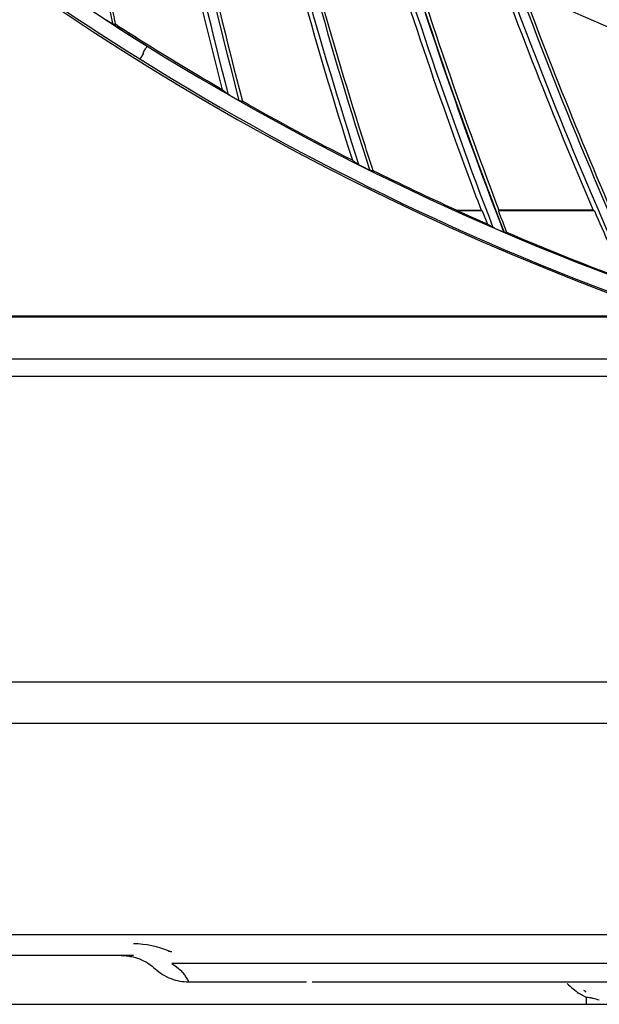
# Model space of a CAD drawing. Header units: centimetres. Extents: x 8435 to 34224, y 15581 to 23928.
# Tile 541 of 656: x 14693 to 14700, y 23849 to 23861. Entities that reach past the tile are written whole.
import ezdxf

# ---------------------------------------------------------------- set-up
doc = ezdxf.new("R2010")
doc.units = ezdxf.units.CM
doc.header["$LTSCALE"] = 0.2
doc.layers.add('1', color=7, linetype='Continuous', true_color=0xffffff)

# ---------------------------------------------------------------- blocks, each defined once
blk = doc.blocks.new('A$C992146fe')
at = {"linetype": 'Continuous'}
for p, q in [((630.378, 255.712), (504.661, 255.712)), ((506.125, 254.703), (630.378, 254.703)), ((630.378, 249.507), (521.32, 249.507)), ((532.873, 249.106), (532.921, 249.1)), ((532.015, 248.999), (523.723, 248.999)), ((532.96, 248.814), (550.502, 248.814)), ((533.369, 248.35), (536.128, 248.35)), ((536.398, 248.35), (545.586, 248.35)), ((543.131, 247.799), (543.131, 247.969)), ((543.131, 247.799), (526.117, 247.799))]:
    blk.add_line(p, q, dxfattribs=at)
blk.add_ellipse((542.13, 250.492), major_axis=(-2.928, 3.325), ratio=0.263871, start_param=2.035786, end_param=2.134437, dxfattribs=at)
for points in [[(532.015, 249.292), (532.322, 249.292), (532.619, 249.227), (532.88, 249.113)], [(532.96, 248.804), (533.191, 248.653), (533.291, 248.502), (533.369, 248.351)], [(533.607, 248.351), (534.492, 248.351), (535.377, 248.35), (536.263, 248.35)], [(536.263, 248.35), (536.263, 248.35), (536.263, 248.35), (536.263, 248.35)], [(536.263, 248.35), (536.263, 248.35), (536.263, 248.35), (536.263, 248.35)], [(543.064, 248.151), (543.082, 248.135), (543.101, 248.12), (543.119, 248.104)], [(543.01, 248.031), (542.991, 248.042), (542.972, 248.052), (542.952, 248.062)], [(543.131, 247.969), (543.09, 247.988), (543.049, 248.009), (543.01, 248.031)]]:
    blk.add_open_spline(points, degree=3, dxfattribs=at)
for points, degree, knots in [([(532.88, 249.113), (532.897, 249.106), (532.915, 249.101), (532.943, 249.097), (532.951, 249.097), (532.96, 249.097)], 3, [0, 0, 0, 0, 0.693572, 0.693572, 1, 1, 1, 1]), ([(531.713, 248.999), (531.74, 248.999), (531.796, 248.998), (531.899, 248.987), (532.049, 248.957), (532.218, 248.896), (532.395, 248.802), (532.497, 248.717), (532.548, 248.674)], 3, [0, 0, 0, 0, 0.059137, 0.12443, 0.250943, 0.500291, 0.749987, 1, 1, 1, 1]), ([(532.548, 248.674), (532.608, 248.625), (532.725, 248.526), (532.933, 248.426), (533.149, 248.362), (533.297, 248.354), (533.369, 248.351)], 3, [0, 0, 0, 0, 0.256929, 0.511963, 0.760875, 1, 1, 1, 1]), ([(543.449, 247.9), (543.397, 247.917), (543.318, 247.942), (543.211, 247.961), (543.156, 247.967), (543.131, 247.969)], 3, [0, 0, 0, 0, 0.499944, 0.762876, 1, 1, 1, 1]), ([(545.364, 247.799), (544.891, 247.799), (544.241, 247.799), (544.069, 247.799), (544.016, 247.799), (543.931, 247.799), (543.846, 247.799), (543.753, 247.799), (543.68, 247.799), (543.629, 247.799), (543.543, 247.799), (543.439, 247.799), (543.407, 247.799), (543.246, 247.799), (543.131, 247.799)], 2, [0, 0, 0, 0.5, 0.5, 0.6, 0.6, 0.675, 0.675, 0.75, 0.75, 0.8125, 0.8125, 0.875, 0.875, 1, 1, 1])]:
    blk.add_open_spline(points, degree=degree, knots=knots, dxfattribs=at)
at = {"layer": '1', "color": 0, "linetype": 'Continuous'}
for p, q in [((532.25, 271.137), (532.269, 271.194)), ((540.577, 267.287), (539.963, 267.287)), ((543.328, 267.287), (540.975, 267.287)), ((543.3, 267.301), (540.984, 267.301)), ((545.248, 264.699), (515.657, 264.699)), ((545.329, 264.669), (515.657, 264.669)), ((617.657, 263.645), (515.657, 263.645)), ((515.657, 263.222), (617.657, 263.222))]:
    blk.add_line(p, q, dxfattribs=at)
at = {"layer": '1', "color": 0, "linetype": 'Continuous', "extrusion": (0, 0, -1)}
for radius in [59.146, 58.16, 57.606, 57.6]:
    blk.add_circle((-566.677, 326.301), radius, dxfattribs=at)
at = {"layer": '1', "color": 0, "linetype": 'Continuous'}
for centre, radius, start, end in [((566.657, 326.301), 65.216, 203.94849, 250.83515), ((566.657, 326.301), 64.8, 216.87256, 238.03345), ((566.657, 326.301), 64.796, 216.87287, 238.03314), ((566.657, 326.301), 65.162, 216.85994, 238.04608), ((644.934, 294.911), 115.75, 186.86825, 191.47627), ((646.571, 299.35), 115.75, 190.08223, 194.69055), ((646.571, 299.35), 115.674, 190.137, 194.71151), ((647.956, 303.873), 115.75, 193.29627, 197.90484), ((649.086, 308.467), 115.962, 196.40173, 201.01724), ((649.086, 308.467), 115.759, 196.50552, 201.11561), ((649.086, 308.467), 115.75, 196.51056, 201.11913), ((649.956, 313.117), 115.75, 199.72495, 204.33657), ((649.086, 308.467), 116.06, 200.78217, 200.95588), ((649.956, 313.117), 116.06, 203.2585, 204.17017)]:
    blk.add_arc(centre, radius, start, end, dxfattribs=at)
at = {"layer": '1', "color": 0, "linetype": 'Continuous', "extrusion": (0, 0, -1)}
for centre, radius, start, end in [((-646.571, 299.35), 115.962, 345.41124, 350.02654), ((-647.956, 303.873), 115.962, 342.19696, 346.8125), ((-649.956, 313.117), 115.962, 335.75818, 340.38386), ((-566.657, 326.301), 64.766, 302.12706, 302.7919), ((-566.657, 326.301), 64.766, 300.08056, 302.12706), ((-566.657, 326.301), 64.766, 296.86627, 299.57761), ((-647.956, 303.873), 115.674, 342.07421, 342.48561), ((-566.657, 326.301), 64.771, 293.6235, 294.3391), ((-649.086, 308.467), 115.688, 338.86379, 339.14791), ((-566.657, 326.301), 64.771, 290.40922, 293.16273)]:
    blk.add_arc(centre, radius, start, end, dxfattribs=at)
at = {"layer": '1', "color": 0, "linetype": 'Continuous'}
for centre, major_axis, ratio, start_param, end_param in [((566.622, 326.313), (-61.402, 20.68), 1, 1.338302, 1.58184), ((566.776, 326.261), (-61.781, 20.808), 0.999998, 1.336093, 1.561262), ((566.909, 311.228), (2.277, 52.118), 0.952084, 2.613566, 2.614064)]:
    blk.add_ellipse(centre, major_axis=major_axis, ratio=ratio, start_param=start_param, end_param=end_param, dxfattribs=at)
for points, knots in [([(624.857, 326.301), (624.857, 328.223), (624.762, 330.138), (624.383, 333.958), (624.098, 335.86), (622.977, 341.462), (621.873, 345.087), (619.685, 350.361), (618.862, 352.1), (617.053, 355.475), (616.072, 357.106), (612.907, 361.834), (610.5, 364.768), (606.433, 368.83), (605.008, 370.119), (602.065, 372.53), (600.541, 373.658), (597.389, 375.762), (595.761, 376.737), (592.4, 378.533), (590.656, 379.357), (585.357, 381.547), (581.728, 382.644), (574.279, 384.124), (570.423, 384.503), (562.822, 384.498), (559.05, 384.127), (553.436, 383.011), (551.564, 382.542), (547.912, 381.432), (546.124, 380.791), (540.872, 378.614), (537.512, 376.823), (531.127, 372.556), (528.194, 370.144), (524.172, 366.123), (522.894, 364.715), (520.468, 361.762), (519.32, 360.213), (516.144, 355.459), (514.358, 352.117), (512.171, 346.846), (511.523, 345.038), (510.409, 341.37), (509.947, 339.523), (508.836, 333.94), (508.46, 330.166), (508.456, 324.423), (508.55, 322.501), (508.923, 318.712), (509.201, 316.836), (509.938, 313.119), (510.397, 311.278), (511.5, 307.633), (512.147, 305.818), (514.341, 300.515), (516.129, 297.171), (519.287, 292.434), (520.42, 290.902), (522.851, 287.935), (524.139, 286.513), (528.17, 282.478), (531.097, 280.071), (535.849, 276.887), (537.503, 275.893), (540.87, 274.09), (542.588, 273.277), (547.839, 271.097), (551.472, 269.985), (559.009, 268.478), (562.79, 268.106), (568.476, 268.098), (570.374, 268.188), (574.175, 268.557), (576.084, 268.838), (581.697, 269.948), (585.325, 271.045), (590.597, 273.218), (592.332, 274.034), (595.718, 275.839), (597.353, 276.817), (602.091, 279.975), (605.028, 282.374), (609.092, 286.424), (610.388, 287.85), (612.809, 290.791), (613.941, 292.314), (616.051, 295.461), (617.029, 297.086), (618.83, 300.439), (619.656, 302.175), (621.864, 307.483), (622.973, 311.125), (624.099, 316.741), (624.384, 318.646), (624.762, 322.463), (624.857, 324.379), (624.857, 326.301)], [0, 0, 0, 0, 0.015625, 0.015625, 0.03125, 0.03125, 0.0625, 0.0625, 0.078125, 0.078125, 0.09375, 0.09375, 0.125, 0.125, 0.140625, 0.140625, 0.15625, 0.15625, 0.171875, 0.171875, 0.1875, 0.1875, 0.21875, 0.21875, 0.25, 0.25, 0.28125, 0.28125, 0.296875, 0.296875, 0.3125, 0.3125, 0.34375, 0.34375, 0.375, 0.375, 0.390625, 0.390625, 0.40625, 0.40625, 0.4375, 0.4375, 0.453125, 0.453125, 0.46875, 0.46875, 0.5, 0.5, 0.515625, 0.515625, 0.53125, 0.53125, 0.546875, 0.546875, 0.5625, 0.5625, 0.59375, 0.59375, 0.609375, 0.609375, 0.625, 0.625, 0.65625, 0.65625, 0.671875, 0.671875, 0.6875, 0.6875, 0.71875, 0.71875, 0.75, 0.75, 0.765625, 0.765625, 0.78125, 0.78125, 0.8125, 0.8125, 0.828125, 0.828125, 0.84375, 0.84375, 0.875, 0.875, 0.890625, 0.890625, 0.90625, 0.90625, 0.921875, 0.921875, 0.9375, 0.9375, 0.96875, 0.96875, 0.984375, 0.984375, 1, 1, 1, 1]), ([(624.457, 326.301), (624.457, 324.392), (624.363, 322.49), (623.987, 318.698), (623.704, 316.807), (622.586, 311.229), (621.485, 307.612), (619.292, 302.341), (618.472, 300.616), (616.683, 297.287), (615.712, 295.673), (613.616, 292.547), (612.491, 291.035), (610.088, 288.114), (608.801, 286.698), (604.764, 282.676), (601.848, 280.293), (597.142, 277.157), (595.518, 276.185), (592.155, 274.394), (590.433, 273.583), (585.196, 271.424), (581.593, 270.335), (576.02, 269.233), (574.124, 268.954), (570.349, 268.587), (568.464, 268.498), (562.817, 268.506), (559.061, 268.875), (551.576, 270.373), (547.969, 271.476), (542.753, 273.642), (541.048, 274.449), (537.703, 276.24), (536.061, 277.227), (531.341, 280.388), (528.434, 282.779), (524.431, 286.787), (523.152, 288.199), (520.738, 291.145), (519.613, 292.667), (516.476, 297.371), (514.701, 300.693), (512.522, 305.959), (511.879, 307.761), (510.784, 311.382), (510.328, 313.21), (509.596, 316.901), (509.32, 318.764), (508.95, 322.527), (508.856, 324.436), (508.86, 330.139), (509.234, 333.888), (510.337, 339.432), (510.796, 341.267), (511.902, 344.909), (512.546, 346.705), (514.717, 351.939), (516.491, 355.258), (519.645, 359.98), (520.786, 361.518), (523.195, 364.451), (524.464, 365.849), (528.459, 369.842), (531.371, 372.238), (537.713, 376.476), (541.049, 378.255), (546.265, 380.417), (548.041, 381.053), (551.667, 382.155), (553.527, 382.621), (559.102, 383.73), (562.848, 384.098), (570.397, 384.103), (574.227, 383.727), (581.624, 382.256), (585.229, 381.167), (590.491, 378.992), (592.223, 378.174), (595.561, 376.39), (597.178, 375.422), (600.308, 373.333), (601.822, 372.212), (604.745, 369.818), (606.16, 368.538), (610.199, 364.503), (612.589, 361.59), (615.733, 356.894), (616.707, 355.275), (618.503, 351.923), (619.321, 350.195), (621.494, 344.958), (622.59, 341.358), (623.704, 335.794), (623.987, 333.905), (624.363, 330.112), (624.457, 328.209), (624.457, 326.301)], [0, 0, 0, 0, 0.015625, 0.015625, 0.03125, 0.03125, 0.0625, 0.0625, 0.078125, 0.078125, 0.09375, 0.09375, 0.109375, 0.109375, 0.125, 0.125, 0.15625, 0.15625, 0.171875, 0.171875, 0.1875, 0.1875, 0.21875, 0.21875, 0.234375, 0.234375, 0.25, 0.25, 0.28125, 0.28125, 0.3125, 0.3125, 0.328125, 0.328125, 0.34375, 0.34375, 0.375, 0.375, 0.390625, 0.390625, 0.40625, 0.40625, 0.4375, 0.4375, 0.453125, 0.453125, 0.46875, 0.46875, 0.484375, 0.484375, 0.5, 0.5, 0.53125, 0.53125, 0.546875, 0.546875, 0.5625, 0.5625, 0.59375, 0.59375, 0.609375, 0.609375, 0.625, 0.625, 0.65625, 0.65625, 0.6875, 0.6875, 0.703125, 0.703125, 0.71875, 0.71875, 0.75, 0.75, 0.78125, 0.78125, 0.8125, 0.8125, 0.828125, 0.828125, 0.84375, 0.84375, 0.859375, 0.859375, 0.875, 0.875, 0.90625, 0.90625, 0.921875, 0.921875, 0.9375, 0.9375, 0.96875, 0.96875, 0.984375, 0.984375, 1, 1, 1, 1]), ([(533.428, 273.4), (533.549, 272.874), (533.673, 272.349), (533.929, 271.301), (534.06, 270.778), (534.195, 270.257)], [0, 0, 0, 0, 0.5, 0.5, 1, 1, 1, 1]), ([(531.346, 271.977), (531.348, 271.976), (531.35, 271.974), (531.354, 271.972), (531.355, 271.971), (531.357, 271.97), (531.358, 271.969), (531.36, 271.968), (531.362, 271.967), (531.364, 271.965), (531.365, 271.965), (531.367, 271.963), (531.368, 271.963), (531.37, 271.961), (531.372, 271.96), (531.373, 271.96)], [0, 0, 0, 0, 0.25, 0.25, 0.375, 0.375, 0.5, 0.5, 0.625, 0.625, 0.75, 0.75, 0.875, 0.875, 1, 1, 1, 1]), ([(531.373, 271.96), (531.381, 271.954), (531.39, 271.948), (531.417, 271.931), (531.436, 271.919), (531.461, 271.903), (531.47, 271.898), (531.483, 271.89), (531.488, 271.887), (531.495, 271.883), (531.497, 271.882), (531.498, 271.882), (531.498, 271.882), (531.498, 271.882)], [0, 0, 0, 0, 0.166762, 0.166762, 0.514897, 0.514897, 0.710157, 0.710157, 0.865772, 0.865772, 0.997218, 0.997218, 1, 1, 1, 1]), ([(532.27, 271.195), (532.279, 271.21), (532.289, 271.225), (532.306, 271.254), (532.315, 271.268), (532.329, 271.292), (532.336, 271.302), (532.345, 271.318), (532.349, 271.324), (532.352, 271.329), (532.352, 271.33), (532.352, 271.331), (532.352, 271.331), (532.352, 271.331)], [0, 0, 0, 0, 0.219247, 0.219247, 0.438494, 0.438494, 0.657746, 0.657746, 0.877011, 0.877011, 0.968473, 0.968473, 1, 1, 1, 1]), ([(532.25, 271.136), (532.24, 271.121), (532.231, 271.106), (532.213, 271.077), (532.204, 271.063), (532.189, 271.04), (532.182, 271.03), (532.172, 271.014), (532.168, 271.008), (532.165, 271.004), (532.165, 271.003), (532.164, 271.002), (532.164, 271.002), (532.164, 271.002)], [0, 0, 0, 0, 0.227477, 0.227477, 0.454954, 0.454954, 0.682438, 0.682438, 0.909935, 0.909935, 0.967258, 0.967258, 1, 1, 1, 1]), ([(534.195, 270.257), (534.207, 270.248), (534.219, 270.239), (534.236, 270.226), (534.242, 270.221), (534.254, 270.212), (534.259, 270.208), (534.271, 270.199), (534.277, 270.194), (534.288, 270.185), (534.294, 270.181), (534.306, 270.172), (534.312, 270.168), (534.323, 270.159), (534.329, 270.154), (534.335, 270.15)], [0, 0, 0, 0, 0.25, 0.25, 0.375, 0.375, 0.5, 0.5, 0.625, 0.625, 0.75, 0.75, 0.875, 0.875, 1, 1, 1, 1]), ([(534.335, 270.15), (534.336, 270.149), (534.338, 270.147), (534.345, 270.143), (534.35, 270.14), (534.364, 270.132), (534.374, 270.126), (534.399, 270.111), (534.415, 270.101), (534.437, 270.089), (534.442, 270.086), (534.448, 270.083)], [0, 0, 0, 0, 0.129649, 0.129649, 0.297017, 0.297017, 0.548346, 0.548346, 0.890503, 0.890503, 1, 1, 1, 1]), ([(534.448, 270.083), (534.45, 270.081), (534.452, 270.08), (534.456, 270.078), (534.457, 270.077), (534.459, 270.076), (534.46, 270.075), (534.462, 270.074), (534.464, 270.073), (534.466, 270.072), (534.467, 270.071), (534.469, 270.07), (534.471, 270.069), (534.473, 270.068), (534.474, 270.067), (534.475, 270.067)], [0, 0, 0, 0, 0.25, 0.25, 0.375, 0.375, 0.5, 0.5, 0.625, 0.625, 0.75, 0.75, 0.875, 0.875, 1, 1, 1, 1]), ([(534.475, 270.067), (534.484, 270.062), (534.493, 270.056), (534.521, 270.04), (534.54, 270.03), (534.567, 270.015), (534.576, 270.01), (534.589, 270.003), (534.594, 270), (534.601, 269.997), (534.603, 269.996), (534.604, 269.996), (534.604, 269.996), (534.604, 269.996)], [0, 0, 0, 0, 0.166762, 0.166762, 0.514897, 0.514897, 0.710157, 0.710157, 0.865772, 0.865772, 0.997218, 0.997218, 1, 1, 1, 1]), ([(537.389, 268.525), (537.401, 268.517), (537.413, 268.508), (537.431, 268.496), (537.437, 268.492), (537.449, 268.483), (537.455, 268.479), (537.468, 268.471), (537.474, 268.467), (537.486, 268.459), (537.492, 268.455), (537.504, 268.446), (537.51, 268.442), (537.522, 268.434), (537.528, 268.43), (537.534, 268.426)], [0, 0, 0, 0, 0.25, 0.25, 0.375, 0.375, 0.5, 0.5, 0.625, 0.625, 0.75, 0.75, 0.875, 0.875, 1, 1, 1, 1]), ([(537.534, 268.426), (537.536, 268.425), (537.538, 268.424), (537.544, 268.42), (537.549, 268.417), (537.564, 268.409), (537.574, 268.404), (537.6, 268.39), (537.617, 268.382), (537.639, 268.371), (537.645, 268.368), (537.65, 268.365)], [0, 0, 0, 0, 0.129649, 0.129649, 0.297017, 0.297017, 0.548346, 0.548346, 0.890503, 0.890503, 1, 1, 1, 1]), ([(537.65, 268.365), (537.653, 268.364), (537.655, 268.363), (537.659, 268.361), (537.66, 268.36), (537.662, 268.359), (537.663, 268.358), (537.666, 268.357), (537.667, 268.357), (537.669, 268.356), (537.67, 268.355), (537.673, 268.354), (537.674, 268.353), (537.676, 268.352), (537.678, 268.351), (537.679, 268.351)], [0, 0, 0, 0, 0.25, 0.25, 0.375, 0.375, 0.5, 0.5, 0.625, 0.625, 0.75, 0.75, 0.875, 0.875, 1, 1, 1, 1]), ([(537.679, 268.351), (537.688, 268.346), (537.698, 268.341), (537.726, 268.327), (537.746, 268.317), (537.773, 268.304), (537.782, 268.3), (537.796, 268.294), (537.802, 268.291), (537.809, 268.288), (537.811, 268.287), (537.812, 268.287), (537.812, 268.287), (537.812, 268.287)], [0, 0, 0, 0, 0.166762, 0.166762, 0.514897, 0.514897, 0.710157, 0.710157, 0.865772, 0.865772, 0.997218, 0.997218, 1, 1, 1, 1]), ([(540.825, 266.884), (540.819, 266.888), (540.813, 266.891), (540.8, 266.899), (540.794, 266.903), (540.781, 266.91), (540.775, 266.914), (540.762, 266.922), (540.756, 266.925), (540.743, 266.933), (540.737, 266.937), (540.725, 266.944), (540.718, 266.948), (540.709, 266.954), (540.705, 266.956), (540.702, 266.958)], [0, 0, 0, 0, 0.153224, 0.153224, 0.306449, 0.306449, 0.459673, 0.459673, 0.612898, 0.612898, 0.766122, 0.766122, 0.919346, 0.919346, 1, 1, 1, 1]), ([(540.85, 266.872), (540.843, 266.875), (540.837, 266.878), (540.829, 266.882), (540.827, 266.883), (540.825, 266.884)], [0, 0, 0, 0, 0.57849, 0.57849, 1, 1, 1, 1]), ([(540.947, 266.822), (540.926, 266.832), (540.905, 266.843), (540.873, 266.86), (540.86, 266.867), (540.85, 266.872)], [0, 0, 0, 0, 0.59055, 0.59055, 1, 1, 1, 1]), ([(540.977, 266.808), (540.975, 266.809), (540.972, 266.811), (540.968, 266.812), (540.967, 266.813), (540.965, 266.814), (540.963, 266.815), (540.961, 266.816), (540.96, 266.816), (540.957, 266.817), (540.956, 266.818), (540.954, 266.819), (540.952, 266.82), (540.95, 266.821), (540.949, 266.821), (540.947, 266.822)], [0, 0, 0, 0, 0.25, 0.25, 0.375, 0.375, 0.5, 0.5, 0.625, 0.625, 0.75, 0.75, 0.875, 0.875, 1, 1, 1, 1]), ([(541.093, 266.767), (541.085, 266.77), (541.074, 266.773), (541.052, 266.78), (541.039, 266.784), (541.01, 266.794), (540.993, 266.801), (540.977, 266.808)], [0, 0, 0, 0, 0.303679, 0.303679, 0.6061, 0.6061, 1, 1, 1, 1]), ([(541.11, 266.761), (541.109, 266.761), (541.108, 266.762), (541.102, 266.764), (541.098, 266.765), (541.093, 266.767)], [0, 0, 0, 0, 0.447068, 0.447068, 1, 1, 1, 1])]:
    blk.add_open_spline(points, degree=3, knots=knots, dxfattribs=at)
for points in [[(534.917, 277.478), (535.625, 274.445), (536.45, 271.461), (537.389, 268.525)], [(537.644, 269.061), (536.805, 271.722), (536.058, 274.422), (535.408, 277.162)], [(537.704, 275.775), (538.457, 273.21), (539.293, 270.687), (540.212, 268.203)], [(538.212, 275.487), (539.034, 272.725), (539.959, 269.994), (540.984, 267.301)], [(540.583, 274.231), (541.418, 271.881), (542.324, 269.572), (543.3, 267.301)], [(543.742, 267.301), (542.798, 269.488), (541.919, 271.711), (541.106, 273.972)], [(531.58, 271.855), (531.526, 272.123), (531.473, 272.39), (531.42, 272.658)], [(531.498, 271.882), (531.525, 271.873), (531.553, 271.864), (531.58, 271.855)], [(532.25, 271.136), (532.25, 271.136), (532.25, 271.137), (532.25, 271.137)], [(532.27, 271.195), (532.27, 271.195), (532.269, 271.194), (532.269, 271.194)], [(534.604, 269.996), (534.632, 269.988), (534.66, 269.981), (534.688, 269.974)], [(537.812, 268.287), (537.84, 268.281), (537.869, 268.276), (537.897, 268.27)], [(539.942, 267.301), (539.255, 267.612), (538.573, 267.935), (537.897, 268.27)], [(540.212, 268.203), (540.323, 267.902), (540.436, 267.601), (540.55, 267.301)], [(539.942, 267.301), (540.145, 267.301), (540.347, 267.301), (540.55, 267.301)], [(540.577, 267.287), (540.568, 267.291), (540.559, 267.296), (540.55, 267.301)], [(540.984, 267.301), (540.981, 267.296), (540.978, 267.291), (540.975, 267.287)], [(543.328, 267.287), (543.318, 267.291), (543.309, 267.296), (543.3, 267.301)], [(541.18, 266.751), (541.157, 266.754), (541.133, 266.758), (541.11, 266.761)]]:
    blk.add_open_spline(points, degree=3, dxfattribs=at)

msp = doc.modelspace()

# ---------------------------------------------------------------- block references
at = {"xscale": 0.5, "yscale": 0.5, "zscale": 0.5}
msp.add_blockref('A$C992146fe', (14428.301, 23725.188), dxfattribs=at)

doc.saveas('drawing.dxf')
